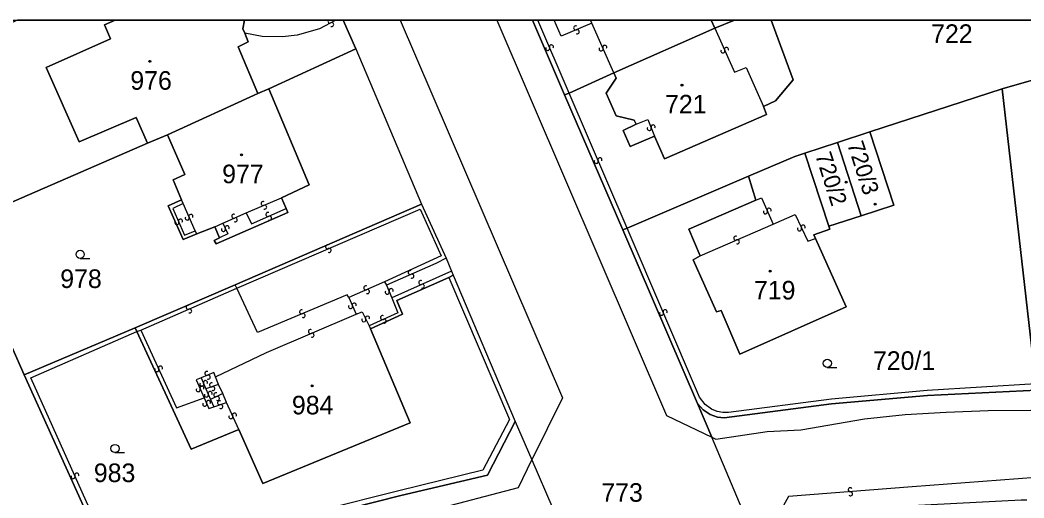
# Model space of a CAD drawing. Extents: x -600309 to -598967, y -1161267 to -1160292.
# Drawn here: x -599866.7 to -599774.9, y -1160336 to -1160292.3 of the extents above; entities that cross this region are included whole.
import ezdxf

# ---------------------------------------------------------------- set-up
doc = ezdxf.new("R2010")
doc.units = 0
for name, color, linetype in [('Level 1', 7, 'Continuous'), ('Level 13', 7, 'Continuous'), ('Level 3', 7, 'Continuous'), ('Level 4', 7, 'Continuous'), ('Level 5', 7, 'Continuous'), ('Level 60', 7, 'Continuous'), ('Vrstva 60', 7, 'Continuous'), ('Vrstva 63', 7, 'Continuous')]:
    doc.layers.add(name, color=color, linetype=linetype)

msp = doc.modelspace()

# ---------------------------------------------------------------- linework, layer by layer
at = {"layer": 'Level 1'}
for p, q in [((-599837.152, -1160292.347), (-599836.02, -1160294.97)), ((-599819.86, -1160292.347), (-599816.94, -1160299.17)), ((-599803.513, -1160292.347), (-599803.19, -1160293.09)), ((-599801.382, -1160292.347), (-599803.19, -1160293.09))]:
    msp.add_line(p, q, dxfattribs=at)
for points in [[(-599855.05, -1160303.59), (-599856.09, -1160301.27), (-599861.3, -1160303.47), (-599864.32, -1160296.67), (-599858.42, -1160294.06), (-599858.97, -1160292.77), (-599858.014, -1160292.347)], [(-599846.183, -1160292.347), (-599846.34, -1160293.16), (-599846.16, -1160293.54)], [(-599803.19, -1160293.09), (-599812.41, -1160297.18)], [(-599798.75, -1160300.25), (-599797.63, -1160299.74), (-599796.02, -1160297.8), (-599798.048, -1160292.347)], [(-599846.16, -1160293.54), (-599845.85, -1160294.34), (-599846.77, -1160294.8), (-599844.95, -1160299.05)], [(-599836.02, -1160294.97), (-599843.95, -1160298.64)], [(-599836.02, -1160294.97), (-599830.01, -1160309.19)], [(-599766.93, -1160295.77), (-599776.92, -1160298.63)], [(-599812.41, -1160297.18), (-599816.52, -1160299.02)], [(-599812.41, -1160297.18), (-599812.2, -1160297.67), (-599813.13, -1160299.02), (-599812.21, -1160301.11), (-599810.55, -1160301.51), (-599810.39, -1160301.87)], [(-599844.95, -1160299.05), (-599853.22, -1160302.83)], [(-599843.95, -1160298.64), (-599844.95, -1160299.05)], [(-599843.95, -1160298.64), (-599840.28, -1160307.43), (-599842.79, -1160308.6)], [(-599816.52, -1160299.02), (-599816.94, -1160299.17)], [(-599816.94, -1160299.17), (-599811.61, -1160311.53)], [(-599776.92, -1160298.63), (-599789.02, -1160302.58)], [(-599776.92, -1160298.63), (-599773.85, -1160325.62)], [(-599808.7, -1160302.96), (-599807.78, -1160305.05), (-599798.46, -1160300.99), (-599798.75, -1160300.25)], [(-599810.39, -1160301.87), (-599811.57, -1160302.44), (-599810.93, -1160303.92), (-599808.7, -1160302.96)], [(-599853.22, -1160302.83), (-599855.05, -1160303.59)], [(-599851.94, -1160308.78), (-599852.7, -1160306.97), (-599851.63, -1160306.47), (-599853.22, -1160302.83)], [(-599789.02, -1160302.58), (-599791.98, -1160303.55)], [(-599789.8, -1160310.25), (-599786.83, -1160309.28), (-599789.02, -1160302.58)], [(-599855.05, -1160303.59), (-599872.65, -1160311.25)], [(-599791.98, -1160303.55), (-599794.95, -1160304.52)], [(-599789.8, -1160310.25), (-599791.98, -1160303.55)], [(-599794.95, -1160304.52), (-599795.89, -1160304.82), (-599800.12, -1160306.63)], [(-599794.95, -1160304.52), (-599792.77, -1160311.2)], [(-599800.12, -1160306.63), (-599811.2, -1160311.38)], [(-599800.12, -1160306.63), (-599799.44, -1160308.83)], [(-599842.79, -1160308.6), (-599842.39, -1160309.59)], [(-599850.55, -1160311.89), (-599851.78, -1160312.4), (-599853.17, -1160309.35), (-599851.94, -1160308.78)], [(-599842.39, -1160309.59), (-599842.21, -1160309.96), (-599848.78, -1160312.81), (-599848.95, -1160312.52), (-599848.46, -1160312.25)], [(-599830.01, -1160309.19), (-599847.03, -1160316.56)], [(-599830.01, -1160309.19), (-599827.75, -1160314.12)], [(-599799.44, -1160308.83), (-599805.57, -1160311.47), (-599804.52, -1160313.91)], [(-599792.77, -1160311.2), (-599789.8, -1160310.25)], [(-599848.9, -1160311.26), (-599850.55, -1160311.89)], [(-599848.46, -1160312.25), (-599848.9, -1160311.26)], [(-599811.2, -1160311.38), (-599811.61, -1160311.53)], [(-599794, -1160312.33), (-599794.15, -1160312), (-599792.68, -1160311.48), (-599792.77, -1160311.2)], [(-599811.61, -1160311.53), (-599804.77, -1160327.42)], [(-599804.52, -1160313.91), (-599805.17, -1160314.28), (-599803.05, -1160319.03), (-599802.6, -1160318.9), (-599800.89, -1160322.91), (-599791.17, -1160318.57), (-599794, -1160312.33)], [(-599827.75, -1160314.12), (-599827.27, -1160315.31)], [(-599834.68, -1160320.59), (-599831.74, -1160319.24), (-599832.25, -1160317.99), (-599827.49, -1160315.9)], [(-599827.49, -1160315.9), (-599827.12, -1160315.69)], [(-599827.27, -1160315.31), (-599827.12, -1160315.69)], [(-599827.12, -1160315.69), (-599821.43, -1160329.05)], [(-599847.03, -1160316.56), (-599856.17, -1160320.5)], [(-599856.17, -1160320.5), (-599866.31, -1160324.79)], [(-599856.17, -1160320.5), (-599856.04, -1160320.82)], [(-599846.71, -1160329.78), (-599844.52, -1160334.73), (-599831.03, -1160329.18), (-599834.68, -1160320.59)], [(-599856.04, -1160320.82), (-599851.05, -1160331.58), (-599846.71, -1160329.78)], [(-599866.31, -1160324.79), (-599867.45, -1160322.22)], [(-599866.31, -1160324.79), (-599858.06, -1160343.08), (-599857.77, -1160343.6)], [(-599804.77, -1160327.42), (-599804.26, -1160328), (-599803.61, -1160328.43), (-599802.93, -1160328.66), (-599802.34, -1160328.71), (-599792.52, -1160327.44), (-599783.75, -1160326.67), (-599773.75, -1160326.19)], [(-599804.77, -1160327.42), (-599803.47, -1160330.5)], [(-599821.43, -1160329.05), (-599823.98, -1160333.96), (-599831.9, -1160335.82), (-599838.98, -1160337.64), (-599847.21, -1160339.96), (-599857.77, -1160343.6)], [(-599821.43, -1160329.05), (-599819.91, -1160332.58)], [(-599799.14, -1160340.78), (-599803.47, -1160330.5)], [(-599819.91, -1160332.58), (-599816.09, -1160341.47)]]:
    msp.add_lwpolyline(points, dxfattribs=at)
at = {"layer": 'Level 13'}
for centre, start, end in [((-599838.386, -1160292.437), 150.76299, 297.86448), ((-599838.215, -1160292.763), 245.48894, 117.58693), ((-599815.911, -1160293.07), 60.11033, 292.70033), ((-599815.77, -1160293.41), 240.32479, 112.42278), ((-599818.47, -1160294.941), 150.58798, 22.68598), ((-599818.131, -1160294.798), 330.37353, 202.96353), ((-599813.589, -1160294.983), 151.35864, 23.45663), ((-599813.252, -1160294.836), 331.14418, 203.73418), ((-599802.121, -1160295.026), 331.54699, 203.64498), ((-599802.458, -1160295.175), 151.33253, 23.92253), ((-599809.181, -1160302.258), 149.21748, 21.80748), ((-599808.838, -1160302.122), 329.43194, 201.52994), ((-599813.691, -1160305.128), 330.44632, 203.03632), ((-599814.03, -1160305.271), 150.66078, 22.75878), ((-599844.481, -1160309.12), 60.44314, 292.54114), ((-599844.339, -1160309.46), 240.22869, 112.81869), ((-599798.23, -1160309.738), 330.828, 202.92599), ((-599851.42, -1160310.452), 151.01418, 23.11218), ((-599851.081, -1160310.307), 330.79973, 203.38973), ((-599847.173, -1160310.28), 61.08633, 293.18433), ((-599847.027, -1160310.619), 240.87187, 113.46187), ((-599844.043, -1160310.121), 61.26789, 293.36589), ((-599843.896, -1160310.459), 241.05344, 113.64344), ((-599798.569, -1160309.883), 150.61354, 23.20354), ((-599852.369, -1160310.873), 150.66536, 23.25536), ((-599852.03, -1160310.728), 330.87981, 202.97781), ((-599848.118, -1160311.495), 151.60223, 24.19223), ((-599847.781, -1160311.345), 331.81669, 203.91469), ((-599795.447, -1160311.438), 152.48418, 25.07418), ((-599795.113, -1160311.283), 332.69864, 204.79663), ((-599801.272, -1160312.29), 60.86185, 292.95984), ((-599838.592, -1160313.08), 60.71978, 292.81778), ((-599838.448, -1160313.419), 240.50532, 113.09533), ((-599801.127, -1160312.629), 240.64739, 113.23739), ((-599831.034, -1160315.431), 60.96735, 293.55735), ((-599830.887, -1160315.769), 241.18181, 113.2798), ((-599835.093, -1160316.841), 60.86092, 293.45092), ((-599832.79, -1160317.089), 330.45096, 202.54895), ((-599830.074, -1160316.352), 61.18901, 293.77901), ((-599829.926, -1160316.689), 241.40347, 113.50146), ((-599834.947, -1160317.18), 241.07538, 113.17338), ((-599833.13, -1160317.231), 150.2365, 22.8265), ((-599851.342, -1160318.61), 61.04327, 293.14127), ((-599851.197, -1160318.949), 240.82882, 113.41882), ((-599836.489, -1160318.554), 151.08555, 23.67555), ((-599836.151, -1160318.407), 331.30001, 203.398), ((-599840.97, -1160319.03), 59.85748, 292.44748), ((-599840.83, -1160319.371), 240.07193, 112.16993), ((-599835.275, -1160319.762), 153.72333, 26.31333), ((-599834.944, -1160319.599), 333.93778, 206.03578), ((-599833.566, -1160319.552), 61.84984, 294.43984), ((-599808.07, -1160319.171), 150.54893, 22.64693), ((-599807.73, -1160319.028), 330.33447, 202.92447), ((-599833.415, -1160319.888), 242.06429, 114.16229), ((-599840.151, -1160320.83), 60.57133, 292.66932), ((-599840.008, -1160321.169), 240.35687, 112.94687), ((-599854.198, -1160324.326), 151.65685, 24.24685), ((-599853.861, -1160324.175), 331.87131, 203.96931), ((-599849.629, -1160324.66), 59.56369, 292.15369), ((-599849.491, -1160325.001), 239.77814, 111.87614), ((-599850.409, -1160326.154), 151.05707, 23.64707), ((-599850.091, -1160325.639), 149.53841, 22.12841), ((-599850.071, -1160326.007), 331.27152, 203.36952), ((-599849.749, -1160325.501), 329.75287, 201.85087), ((-599849.201, -1160325.706), 56.78053, 289.37053), ((-599849.08, -1160326.054), 236.99499, 109.09299), ((-599849.67, -1160326.64), 149.86112, 22.45112), ((-599849.329, -1160326.5), 330.07558, 202.17357), ((-599848.81, -1160326.614), 63.12235, 295.71235), ((-599848.651, -1160326.947), 243.3368, 115.4348), ((-599849.818, -1160327.475), 151.55771, 24.14771), ((-599849.481, -1160327.325), 331.77217, 203.87017), ((-599848.468, -1160327.345), 56.09852, 288.19652), ((-599848.352, -1160327.695), 235.88407, 108.47407), ((-599847.429, -1160328.624), 151.65856, 23.75656), ((-599847.092, -1160328.475), 331.4441, 204.0341), ((-599861.859, -1160334.104), 151.58984, 23.68784), ((-599861.522, -1160333.955), 331.37539, 203.96539), ((-599790.813, -1160335.296), 41.56086, 274.15086), ((-599790.788, -1160335.664), 221.77532, 93.87331)]:
    msp.add_arc(centre, 0.184, start, end, dxfattribs=at)
at = {"layer": 'Level 3'}
for p, q in [((-599816.52, -1160299.02), (-599819.382, -1160292.347)), ((-599814.43, -1160292.64), (-599814.558, -1160292.347))]:
    msp.add_line(p, q, dxfattribs=at)
for points in [[(-599837.837, -1160292.347), (-599839.32, -1160293.14), (-599841.37, -1160293.73), (-599842.71, -1160293.89), (-599844.56, -1160293.85), (-599846.16, -1160293.54)], [(-599831.941, -1160292.347), (-599817.11, -1160326.88), (-599819.91, -1160332.58)], [(-599823.114, -1160292.347), (-599807.6, -1160328.5), (-599803.47, -1160330.5)], [(-599814.43, -1160292.64), (-599817.24, -1160293.83), (-599817.872, -1160292.347)], [(-599812.41, -1160297.18), (-599814.43, -1160292.64)], [(-599803.19, -1160293.09), (-599801.39, -1160297.1), (-599800.33, -1160296.7), (-599798.75, -1160300.25)], [(-599811.2, -1160311.38), (-599816.52, -1160299.02)], [(-599810.39, -1160301.87), (-599809.32, -1160301.43), (-599808.7, -1160302.96)], [(-599846.03, -1160309.98), (-599842.79, -1160308.6)], [(-599799.44, -1160308.83), (-599798.92, -1160308.6), (-599797.87, -1160311.02)], [(-599851.79, -1160309.13), (-599852.73, -1160309.57), (-599851.66, -1160312.03), (-599850.7, -1160311.62)], [(-599851.79, -1160309.13), (-599851.94, -1160308.78)], [(-599850.7, -1160311.62), (-599851.79, -1160309.13)], [(-599846.03, -1160309.98), (-599845.55, -1160310.99), (-599842.39, -1160309.59)], [(-599848.17, -1160310.92), (-599846.03, -1160309.98)], [(-599846.89, -1160316.86), (-599830.14, -1160309.63), (-599828.21, -1160313.92), (-599833.38, -1160316.29)], [(-599797.87, -1160311.02), (-599795.85, -1160310.14), (-599794.7, -1160312.57), (-599794, -1160312.33)], [(-599848.9, -1160311.26), (-599848.17, -1160310.92)], [(-599848.17, -1160310.92), (-599847.72, -1160311.91), (-599848.46, -1160312.25)], [(-599773.85, -1160325.62), (-599783.77, -1160326.23), (-599792.53, -1160327.01), (-599801.95, -1160328.24), (-599802.46, -1160328.24), (-599802.97, -1160328.13), (-599803.48, -1160327.92), (-599804.08, -1160327.49), (-599804.59, -1160326.82), (-599811.2, -1160311.38)], [(-599804.52, -1160313.91), (-599797.87, -1160311.02)], [(-599850.55, -1160311.89), (-599850.7, -1160311.62)], [(-599827.75, -1160314.12), (-599828.7, -1160314.6), (-599833.21, -1160316.59)], [(-599827.49, -1160315.9), (-599821.96, -1160328.87), (-599824.39, -1160333.52), (-599832.08, -1160335.39), (-599839.12, -1160337.16), (-599847.39, -1160339.54), (-599857.66, -1160342.99), (-599865.72, -1160325.07), (-599856.04, -1160320.82)], [(-599827.27, -1160315.31), (-599832.72, -1160317.74)], [(-599855.65, -1160320.7), (-599846.89, -1160316.86)], [(-599846.89, -1160316.86), (-599847.03, -1160316.56)], [(-599836.66, -1160317.73), (-599836.8, -1160317.49), (-599845, -1160320.92), (-599846.89, -1160316.86)], [(-599833.38, -1160316.29), (-599836.66, -1160317.73)], [(-599833.38, -1160316.29), (-599833.21, -1160316.59)], [(-599833.21, -1160316.59), (-599832.72, -1160317.74)], [(-599836.66, -1160317.73), (-599835.99, -1160319.24)], [(-599832.72, -1160317.74), (-599832.18, -1160319.12), (-599834.79, -1160320.32)], [(-599848.82, -1160324.98), (-599844.18, -1160322.75), (-599835.99, -1160319.24)], [(-599835.99, -1160319.24), (-599835.43, -1160319.04), (-599834.79, -1160320.32)], [(-599834.79, -1160320.32), (-599834.68, -1160320.59)], [(-599856.04, -1160320.82), (-599855.65, -1160320.7)], [(-599855.65, -1160320.7), (-599852.41, -1160327.81), (-599849.87, -1160326.91)], [(-599850.13, -1160325.06), (-599850.61, -1160325.24), (-599849.87, -1160326.91)], [(-599848.82, -1160324.98), (-599848.99, -1160324.59), (-599850.13, -1160325.06)], [(-599850.13, -1160325.06), (-599849.71, -1160326.08)], [(-599848.56, -1160325.67), (-599848.82, -1160324.98)], [(-599848.56, -1160325.67), (-599849.71, -1160326.08)], [(-599849.71, -1160326.08), (-599849.3, -1160327.06)], [(-599848.15, -1160326.5), (-599848.56, -1160325.67)], [(-599849.87, -1160326.91), (-599849.43, -1160327.88), (-599849, -1160327.72)], [(-599848.15, -1160326.5), (-599849.3, -1160327.06)], [(-599847.82, -1160327.32), (-599848.15, -1160326.5)], [(-599849.3, -1160327.06), (-599849, -1160327.72)], [(-599849, -1160327.72), (-599847.82, -1160327.32)], [(-599846.71, -1160329.78), (-599847.82, -1160327.32)], [(-599803.47, -1160330.5), (-599803.09, -1160330.69), (-599798.4, -1160329.98), (-599795.34, -1160329.81), (-599789.5, -1160328.83), (-599785.79, -1160328.41), (-599782.05, -1160328.21), (-599778.19, -1160328.06), (-599774.34, -1160328.01), (-599770.98, -1160328.07), (-599767.62, -1160328.2), (-599764.21, -1160328.41), (-599760.81, -1160328.69), (-599757.11, -1160329.08), (-599753.43, -1160329.59), (-599748.25, -1160330.47), (-599743.1, -1160331.52), (-599740.22, -1160332.18), (-599737.36, -1160332.92), (-599730.39, -1160334.89), (-599718.76, -1160339.18), (-599710.42, -1160342.43), (-599709.37, -1160341.75)], [(-599887.6, -1160355.21), (-599885.44, -1160356.2), (-599868.33, -1160349.51), (-599859.81, -1160346.4), (-599847.62, -1160342.34), (-599838.9, -1160339.75), (-599821.15, -1160335.1), (-599819.91, -1160332.58)], [(-599707.62, -1160354.61), (-599710.09, -1160350.28), (-599714.22, -1160348.01), (-599719.37, -1160345.64), (-599723.64, -1160343.88), (-599727.99, -1160342.33), (-599733.96, -1160340.39), (-599738.56, -1160339.03), (-599741.98, -1160338.17), (-599745.43, -1160337.4), (-599748.8, -1160336.71), (-599752.18, -1160336.09), (-599756.42, -1160335.48), (-599760.69, -1160334.99), (-599767.27, -1160334.28), (-599770.71, -1160334.12), (-599773.85, -1160334.18), (-599785.15, -1160335.04), (-599796.45, -1160335.91), (-599799.14, -1160340.78)]]:
    msp.add_lwpolyline(points, dxfattribs=at)
at = {"layer": 'Level 5'}
for p, q in [((-599861.21, -1160314.15), (-599860.335, -1160314.15)), ((-599792.91, -1160324.11), (-599792.035, -1160324.11)), ((-599858.03, -1160331.9), (-599857.155, -1160331.9))]:
    msp.add_line(p, q, dxfattribs=at)
for centre, radius in [((-599854.83, -1160296.12), 0.09), ((-599854.83, -1160296.12), 0.0521), ((-599806.19, -1160298.29), 0.09), ((-599806.19, -1160298.29), 0.0521), ((-599846.47, -1160304.67), 0.09), ((-599846.47, -1160304.67), 0.0521), ((-599791.18, -1160307.16), 0.09), ((-599791.18, -1160307.16), 0.0521), ((-599788.54, -1160309.19), 0.09), ((-599788.54, -1160309.19), 0.0521), ((-599861.21, -1160313.775), 0.375), ((-599798.13, -1160315.3), 0.09), ((-599798.13, -1160315.3), 0.0521), ((-599792.91, -1160323.735), 0.375), ((-599840, -1160325.81), 0.09), ((-599840, -1160325.81), 0.0521), ((-599858.03, -1160331.525), 0.375)]:
    msp.add_circle(centre, radius, dxfattribs=at)
at = {"layer": 'Level 60'}
for points in [[(-599843.95, -1160298.64), (-599836.02, -1160294.97), (-599830.01, -1160309.19), (-599847.03, -1160316.56), (-599856.17, -1160320.5), (-599866.31, -1160324.79), (-599867.45, -1160322.22), (-599872.65, -1160311.25), (-599855.05, -1160303.59), (-599853.22, -1160302.83), (-599851.63, -1160306.47), (-599852.7, -1160306.97), (-599851.94, -1160308.78), (-599853.17, -1160309.35), (-599851.78, -1160312.4), (-599850.55, -1160311.89), (-599848.9, -1160311.26), (-599848.46, -1160312.25), (-599848.95, -1160312.52), (-599848.78, -1160312.81), (-599842.21, -1160309.96), (-599842.39, -1160309.59), (-599842.79, -1160308.6), (-599840.28, -1160307.43)], [(-599773.75, -1160326.19), (-599773.85, -1160325.62), (-599776.92, -1160298.63), (-599766.93, -1160295.77), (-599761.22, -1160296.14), (-599762.58, -1160311.08), (-599765.54, -1160310.76), (-599765.14, -1160308.83), (-599768.09, -1160308.58), (-599768.39, -1160311.66), (-599768.59, -1160314), (-599770.1, -1160313.9), (-599770.27, -1160316.21), (-599770.8, -1160326.33)], [(-599844.95, -1160299.05), (-599843.95, -1160298.64), (-599840.28, -1160307.43), (-599842.79, -1160308.6), (-599842.39, -1160309.59), (-599842.21, -1160309.96), (-599848.78, -1160312.81), (-599848.95, -1160312.52), (-599848.46, -1160312.25), (-599848.9, -1160311.26), (-599850.55, -1160311.89), (-599851.78, -1160312.4), (-599853.17, -1160309.35), (-599851.94, -1160308.78), (-599852.7, -1160306.97), (-599851.63, -1160306.47), (-599853.22, -1160302.83)], [(-599791.98, -1160303.55), (-599789.02, -1160302.58), (-599786.83, -1160309.28), (-599789.8, -1160310.25)], [(-599794.95, -1160304.52), (-599791.98, -1160303.55), (-599789.8, -1160310.25), (-599792.77, -1160311.2)], [(-599795.89, -1160304.82), (-599794.95, -1160304.52), (-599792.77, -1160311.2), (-599792.68, -1160311.48), (-599794.15, -1160312), (-599794, -1160312.33), (-599791.17, -1160318.57), (-599800.89, -1160322.91), (-599802.6, -1160318.9), (-599803.05, -1160319.03), (-599805.17, -1160314.28), (-599804.52, -1160313.91), (-599805.57, -1160311.47), (-599799.44, -1160308.83), (-599800.12, -1160306.63)], [(-599847.03, -1160316.56), (-599830.01, -1160309.19), (-599827.75, -1160314.12), (-599827.27, -1160315.31), (-599827.12, -1160315.69), (-599827.49, -1160315.9), (-599832.25, -1160317.99), (-599831.74, -1160319.24), (-599834.68, -1160320.59), (-599831.03, -1160329.18), (-599844.52, -1160334.73), (-599846.71, -1160329.78), (-599851.05, -1160331.58), (-599856.04, -1160320.82), (-599856.17, -1160320.5)], [(-599866.31, -1160324.79), (-599856.17, -1160320.5), (-599856.04, -1160320.82), (-599851.05, -1160331.58), (-599846.71, -1160329.78), (-599844.52, -1160334.73), (-599831.03, -1160329.18), (-599834.68, -1160320.59), (-599831.74, -1160319.24), (-599832.25, -1160317.99), (-599827.49, -1160315.9), (-599827.12, -1160315.69), (-599821.43, -1160329.05), (-599823.98, -1160333.96), (-599831.9, -1160335.82), (-599838.98, -1160337.64), (-599847.21, -1160339.96), (-599857.77, -1160343.6), (-599858.06, -1160343.08)], [(-599867.45, -1160322.22), (-599866.31, -1160324.79), (-599858.06, -1160343.08), (-599857.77, -1160343.6), (-599865.41, -1160346.31), (-599871.03, -1160348.4), (-599877.81, -1160351.01), (-599884.88, -1160354.05), (-599891.94, -1160351.55), (-599898.06, -1160336.74), (-599897.63, -1160336.55), (-599882.29, -1160329.23), (-599881.9, -1160329.03), (-599876.98, -1160326.69), (-599876.66, -1160326.52)]]:
    msp.add_lwpolyline(points, close=True, dxfattribs=at)
for points in [[(-599773.75, -1160326.19), (-599783.75, -1160326.67), (-599792.52, -1160327.44), (-599802.34, -1160328.71), (-599802.93, -1160328.66), (-599803.61, -1160328.43), (-599804.26, -1160328), (-599804.77, -1160327.42), (-599811.61, -1160311.53), (-599811.2, -1160311.38), (-599800.12, -1160306.63), (-599799.44, -1160308.83), (-599805.57, -1160311.47), (-599804.52, -1160313.91), (-599805.17, -1160314.28), (-599803.05, -1160319.03), (-599802.6, -1160318.9), (-599800.89, -1160322.91), (-599791.17, -1160318.57), (-599794, -1160312.33), (-599794.15, -1160312), (-599792.68, -1160311.48), (-599792.77, -1160311.2), (-599789.8, -1160310.25), (-599786.83, -1160309.28), (-599789.02, -1160302.58), (-599776.92, -1160298.63), (-599773.85, -1160325.62)], [(-599774.66, -1160336.25), (-599775.18, -1160336.26), (-599793.98, -1160337.22), (-599793.93, -1160338.33), (-599794.17, -1160339.67), (-599794.44, -1160340.51), (-599794.92, -1160341.43), (-599795.51, -1160342.21), (-599796.18, -1160342.93), (-599796.93, -1160343.6), (-599797.73, -1160344.14), (-599799.14, -1160340.78), (-599803.47, -1160330.5), (-599804.77, -1160327.42), (-599804.26, -1160328), (-599803.61, -1160328.43), (-599802.93, -1160328.66), (-599802.34, -1160328.71), (-599792.52, -1160327.44), (-599783.75, -1160326.67), (-599773.75, -1160326.19)], [(-599871.03, -1160348.4), (-599865.41, -1160346.31), (-599857.77, -1160343.6), (-599847.21, -1160339.96), (-599838.98, -1160337.64), (-599831.9, -1160335.82), (-599823.98, -1160333.96), (-599821.43, -1160329.05), (-599819.91, -1160332.58), (-599816.09, -1160341.47), (-599814.31, -1160345.62), (-599819.84, -1160342.9), (-599826.79, -1160344.92), (-599834.62, -1160347.07), (-599841.01, -1160348.9), (-599847.31, -1160350.88), (-599853.34, -1160352.91), (-599858.65, -1160354.63), (-599864.36, -1160356.65), (-599871.52, -1160359.31)]]:
    msp.add_lwpolyline(points, dxfattribs=at)
at = {"layer": 'Vrstva 60'}
for points in [[(-599866.93, -1160292.347), (-599879, -1160297.62), (-599873.13, -1160310.33), (-599872.65, -1160311.25), (-599855.05, -1160303.59), (-599856.09, -1160301.27), (-599861.3, -1160303.47), (-599864.32, -1160296.67), (-599858.42, -1160294.06), (-599858.97, -1160292.77), (-599858.014, -1160292.347)], [(-599846.183, -1160292.347), (-599858.014, -1160292.347), (-599858.97, -1160292.77), (-599858.42, -1160294.06), (-599864.32, -1160296.67), (-599861.3, -1160303.47), (-599856.09, -1160301.27), (-599855.05, -1160303.59), (-599853.22, -1160302.83), (-599844.95, -1160299.05), (-599846.77, -1160294.8), (-599845.85, -1160294.34), (-599846.16, -1160293.54), (-599846.34, -1160293.16)], [(-599837.152, -1160292.347), (-599846.183, -1160292.347), (-599846.34, -1160293.16), (-599846.16, -1160293.54), (-599845.85, -1160294.34), (-599846.77, -1160294.8), (-599844.95, -1160299.05), (-599843.95, -1160298.64), (-599836.02, -1160294.97)], [(-599803.513, -1160292.347), (-599819.86, -1160292.347), (-599816.94, -1160299.17), (-599816.52, -1160299.02), (-599812.41, -1160297.18), (-599803.19, -1160293.09)], [(-599798.048, -1160292.347), (-599801.382, -1160292.347), (-599803.19, -1160293.09), (-599812.41, -1160297.18), (-599812.2, -1160297.67), (-599813.13, -1160299.02), (-599812.21, -1160301.11), (-599810.55, -1160301.51), (-599810.39, -1160301.87), (-599811.57, -1160302.44), (-599810.93, -1160303.92), (-599808.7, -1160302.96), (-599807.78, -1160305.05), (-599798.46, -1160300.99), (-599798.75, -1160300.25), (-599797.63, -1160299.74), (-599796.02, -1160297.8)], [(-599801.382, -1160292.347), (-599803.513, -1160292.347), (-599803.19, -1160293.09)]]:
    msp.add_lwpolyline(points, close=True, dxfattribs=at)
for points in [[(-599799.14, -1160340.78), (-599803.47, -1160330.5), (-599804.77, -1160327.42), (-599811.61, -1160311.53), (-599816.94, -1160299.17), (-599819.86, -1160292.347), (-599837.152, -1160292.347), (-599836.02, -1160294.97), (-599830.01, -1160309.19), (-599827.75, -1160314.12), (-599827.27, -1160315.31), (-599827.12, -1160315.69), (-599821.43, -1160329.05), (-599819.91, -1160332.58), (-599816.09, -1160341.47)], [(-599764.701, -1160292.347), (-599798.048, -1160292.347), (-599796.02, -1160297.8), (-599797.63, -1160299.74), (-599798.75, -1160300.25), (-599798.46, -1160300.99), (-599807.78, -1160305.05), (-599808.7, -1160302.96), (-599810.93, -1160303.92), (-599811.57, -1160302.44), (-599810.39, -1160301.87), (-599810.55, -1160301.51), (-599812.21, -1160301.11), (-599813.13, -1160299.02), (-599812.2, -1160297.67), (-599812.41, -1160297.18), (-599816.52, -1160299.02), (-599816.94, -1160299.17), (-599811.61, -1160311.53), (-599811.2, -1160311.38), (-599800.12, -1160306.63), (-599795.89, -1160304.82), (-599794.95, -1160304.52), (-599791.98, -1160303.55), (-599789.02, -1160302.58), (-599776.92, -1160298.63), (-599766.93, -1160295.77)]]:
    msp.add_lwpolyline(points, dxfattribs=at)
at = {"layer": 'Vrstva 63'}
msp.add_lwpolyline([(-600308.541, -1160292.347), (-598967.108, -1160292.347), (-598967.108, -1161267.031), (-600308.541, -1161267.031)], close=True, dxfattribs=at)

# ---------------------------------------------------------------- texts
at = {"layer": 'Level 4'}
for s, p in [('722', (-599783.419, -1160294.44)), ('976', (-599856.619, -1160298.72)), ('721', (-599807.737, -1160300.89)), ('977', (-599848.223, -1160307.27)), ('978', (-599863.026, -1160316.85)), ('719', (-599799.612, -1160317.9)), ('720/1', (-599788.735, -1160324.34)), ('984', (-599841.848, -1160328.41)), ('983', (-599859.955, -1160334.6)), ('773', (-599813.56, -1160336.4))]:
    msp.add_text(s, height=1.7, dxfattribs=at).set_placement(p)
for s, p in [('720/3', (-599791.109, -1160303.696)), ('720/2', (-599794.036, -1160304.696))]:
    msp.add_text(s, height=1.5, rotation=288, dxfattribs=at).set_placement(p)

doc.saveas('drawing.dxf')
